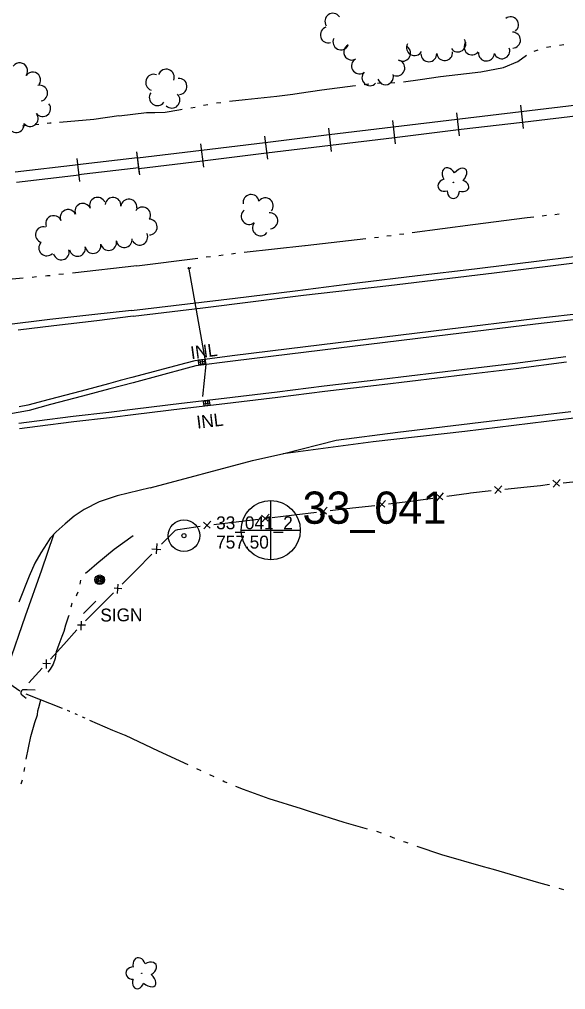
# Model space of a CAD drawing. Extents: x 589250 to 1188077, y 162953 to 363065.
# Drawn here: x 593391.8 to 593646.2, y 174493.7 to 174945.5 of the extents above; entities that cross this region are included whole.
import ezdxf

# ---------------------------------------------------------------- set-up
doc = ezdxf.new("R2010")
doc.units = 0
for name, color, linetype in [('E_DRN', 7, 'Continuous'), ('E_DRN_SS_UG', 7, 'Continuous'), ('E_DRN_Text', 7, 'Continuous'), ('E_FEN_P', 7, 'Continuous'), ('E_LAND_TreeLine_P', 7, 'Continuous'), ('E_LAND_Vegetation', 7, 'Continuous'), ('E_MAP_PassPoints', 7, 'Continuous'), ('E_MAP_PhotoCenter', 7, 'Continuous'), ('E_MISCPROP', 7, 'Continuous'), ('E_RDWY', 7, 'Continuous'), ('E_RDWY_C_and_G', 7, 'Continuous'), ('E_RDWY_Gravel', 7, 'Continuous'), ('E_RR_P', 7, 'Continuous'), ('E_SGN', 7, 'Continuous'), ('E_SGN_Text', 7, 'Continuous'), ('E_STRUCT', 7, 'Continuous'), ('E_WTR_FlowLine', 7, 'Continuous')]:
    doc.layers.add(name, color=color, linetype=linetype)

msp = doc.modelspace()

# ---------------------------------------------------------------- linework, layer by layer
at = {"layer": 'E_DRN'}
for p, q in [((593478.03, 174787.2), (593475.05, 174786.8)), ((593477.3, 174785.08), (593477.04, 174787.07)), ((593478.29, 174785.22), (593478.03, 174787.2)), ((593475.05, 174786.8), (593475.32, 174784.82)), ((593478.16, 174786.21), (593475.18, 174785.81)), ((593475.32, 174784.82), (593478.29, 174785.22)), ((593476.31, 174784.95), (593476.04, 174786.93)), ((593480.39, 174767.89), (593477.42, 174767.53)), ((593477.42, 174767.53), (593477.66, 174765.55)), ((593477.54, 174766.54), (593480.51, 174766.9)), ((593477.66, 174765.55), (593480.63, 174765.91)), ((593478.41, 174767.65), (593478.65, 174765.67)), ((593479.4, 174767.77), (593479.64, 174765.79)), ((593480.63, 174765.91), (593480.39, 174767.89))]:
    msp.add_line(p, q, dxfattribs=at)
for centre, radius, start, end in [((593470.89, 174830.51), 1.01, 217.8771, 324.1373), ((593393.71, 174632.1), 1.27, 112.5079, 218.7681)]:
    msp.add_arc(centre, radius, start, end, dxfattribs=at)
at = {"layer": 'E_DRN_SS_UG'}
for p, q in [((593470.64, 174830.07), (593478.66, 174784.87)), ((593478.66, 174784.87), (593477.19, 174769.94)), ((593335.68, 174671.44), (593392.09, 174632.93))]:
    msp.add_line(p, q, dxfattribs=at)
at = {"layer": 'E_FEN_P'}
for p, q in [((593613.29, 174724.79), (593616.56, 174728.33)), ((593628.33, 174727.89), (593634.45, 174728.55)), ((593634.45, 174728.55), (593638.7, 174729.02)), ((593640.27, 174730.91), (593643.33, 174728.13)), ((593640.45, 174727.74), (593643.71, 174731.28)), ((593645.11, 174729.73), (593655.48, 174730.87)), ((593585.97, 174724.57), (593589.1, 174721.87)), ((593586.23, 174721.41), (593589.4, 174725.04)), ((593590.84, 174723.52), (593601.17, 174724.93)), ((593601.17, 174724.93), (593601.98, 174725.04)), ((593601.98, 174725.04), (593611.54, 174726.07)), ((593613.12, 174727.96), (593616.17, 174725.17)), ((593617.96, 174726.77), (593628.33, 174727.89)), ((593546.98, 174718.04), (593557.35, 174719.22)), ((593558.91, 174721.11), (593561.98, 174718.35)), ((593559.11, 174717.95), (593562.36, 174721.51)), ((593563.76, 174719.95), (593570.05, 174720.67)), ((593570.05, 174720.67), (593574.11, 174721.23)), ((593574.11, 174721.23), (593584.44, 174722.64)), ((593504.66, 174714.66), (593507.74, 174711.91)), ((593504.87, 174711.5), (593508.09, 174715.08)), ((593509.51, 174713.54), (593519.86, 174714.8)), ((593519.86, 174714.8), (593530.21, 174716.07)), ((593531.76, 174717.97), (593534.85, 174715.23)), ((593531.98, 174714.81), (593535.21, 174718.39)), ((593536.62, 174716.85), (593537.76, 174716.99)), ((593537.76, 174716.99), (593546.98, 174718.04)), ((593477.53, 174711.42), (593480.62, 174708.67)), ((593477.74, 174708.26), (593480.98, 174711.84)), ((593482.39, 174710.29), (593492.74, 174711.53)), ((593492.74, 174711.53), (593503.1, 174712.76)), ((593458.03, 174701.12), (593464.55, 174707.74)), ((593464.55, 174707.74), (593465.67, 174707.93)), ((593465.67, 174707.93), (593474.04, 174709.29)), ((593474.04, 174709.29), (593475.98, 174709.52)), ((593455.67, 174696.63), (593455.97, 174701.44)), ((593453.54, 174698.97), (593457.66, 174698.75)), ((593446.19, 174689.08), (593453.51, 174696.51)), ((593446.19, 174689.08), (593439.66, 174682.57)), ((593435.62, 174678.54), (593429.08, 174672.02)), ((593439.61, 174680.39), (593435.97, 174680.63)), ((593437.74, 174682.48), (593437.44, 174678.23)), ((593429.08, 174672.02), (593422.55, 174665.51)), ((593420.59, 174665.38), (593420.5, 174661.12)), ((593418.66, 174661.33), (593412.46, 174654.5)), ((593422.56, 174663.39), (593418.91, 174663.44)), ((593412.46, 174654.5), (593406.27, 174647.67)), ((593404.35, 174647.48), (593404.27, 174643.22)), ((593402.43, 174643.44), (593396.24, 174636.6)), ((593406.33, 174645.5), (593402.68, 174645.54))]:
    msp.add_line(p, q, dxfattribs=at)
at = {"layer": 'E_LAND_TreeLine_P'}
for centre, radius, start, end in [((593537.81, 174944.66), 3.7, 34.6972, 214.6972), ((593620.59, 174943.01), 3.7, 307.4764, 127.4764), ((593535.7, 174938.28), 3.7, 106.9526, 286.9526), ((593541.57, 174935.05), 3.7, 154.4421, 334.4421), ((593596.05, 174934.07), 3.7, 214.6972, 34.6972), ((593621.52, 174935.88), 3.7, 271.0072, 91.0072), ((593546.58, 174930.29), 3.7, 115.4511, 295.4511), ((593570.32, 174929.77), 3.7, 235.4695, 55.4695), ((593575.83, 174932.35), 3.7, 151.2623, 331.2623), ((593602.63, 174932.68), 3.7, 141.2016, 321.2016), ((593616.52, 174930.88), 3.7, 199.4421, 19.4421), ((593550.21, 174923.84), 3.7, 120.3649, 300.3649), ((593582.52, 174929.51), 3.7, 181.0072, 1.0072), ((593589.9, 174930.04), 3.7, 185.7708, 5.7708), ((593609.34, 174929.84), 3.7, 176.2435, 356.2435), ((593392, 174921.58), 3.7, 324.542, 144.542), ((593567.63, 174922.88), 3.7, 248.7582, 68.7582), ((593398.02, 174917.29), 3.7, 324.542, 144.542), ((593454.42, 174916.17), 3.77, 70.7823, 250.7823), ((593460.2, 174918.54), 3.77, 339.2058, 159.2058), ((593466.12, 174914.3), 3.77, 275.0928, 95.0928), ((593555.08, 174918.34), 3.7, 136.0072, 316.0072), ((593562.32, 174918.81), 3.7, 196.9526, 16.9526), ((593401.23, 174911.18), 3.7, 281.6103, 101.6103), ((593456.1, 174909.16), 3.77, 144.6228, 324.6228), ((593462.8, 174907.98), 3.77, 226.0072, 46.0072), ((593402.68, 174903.95), 3.7, 218.3162, 38.3162), ((593396.88, 174899.36), 3.7, 218.3162, 38.3162), ((593390.32, 174896.58), 3.7, 186.9981, 6.9981), ((593499.75, 174860.23), 3.73, 10.0975, 190.0975), ((593421.39, 174856.15), 3.69, 22.2577, 202.2577), ((593428.22, 174858.95), 3.69, 22.2577, 202.2577), ((593435.46, 174858.94), 3.69, 353.8822, 173.8822), ((593442.81, 174858.15), 3.69, 353.8822, 173.8822), ((593506.36, 174858.67), 3.73, 320.6426, 140.6426), ((593414.56, 174853.32), 3.69, 22.8086, 202.8086), ((593449.2, 174854.47), 3.69, 329.7434, 149.7434), ((593498.89, 174853.79), 3.73, 129.0542, 309.0542), ((593508.42, 174851.78), 3.73, 275.0928, 95.0928), ((593407.75, 174850.46), 3.69, 22.8086, 202.8086), ((593452.3, 174848.82), 3.69, 271.0072, 91.0072), ((593504.1, 174848.5), 3.73, 142.3474, 322.3474), ((593403.01, 174845.28), 3.69, 74.6176, 254.6176), ((593447.9, 174844.12), 3.69, 207.5722, 27.5722), ((593404.57, 174839.12), 3.69, 136.0072, 316.0072), ((593433.4, 174841.61), 3.69, 191.0152, 11.0152), ((593440.65, 174842.98), 3.69, 186.4475, 6.4475), ((593411.34, 174837.24), 3.69, 195.0434, 15.0434), ((593418.87, 174838.88), 3.69, 190.4695, 10.4695), ((593426.14, 174840.22), 3.69, 190.4695, 10.4695)]:
    msp.add_arc(centre, radius, start, end, dxfattribs=at)
at = {"layer": 'E_LAND_Vegetation'}
for centre in [(593593.98, 174869.6), (593448.84, 174501.33)]:
    msp.add_circle(centre, 0.128, dxfattribs=at)
for centre, major_axis, ratio in [((593592.01, 174872.54), (2.11, -3.65), 0.691916), ((593596.53, 174872.26), (-3.14, -3.56), 0.560249), ((593590.27, 174868.36), (3.47, 1.01), 0.782863), ((593597.67, 174868.05), (-3.42, 1.2), 0.716896), ((593593.94, 174865.62), (0.03, 3.45), 0.832022), ((593447.62, 174505.04), (0.99, -3.48), 0.782863), ((593451.79, 174503.28), (-3.67, -2.09), 0.691916), ((593444.86, 174501.4), (3.45, -0.05), 0.832022), ((593447.26, 174497.64), (1.23, 3.41), 0.716896), ((593451.47, 174498.76), (-3.54, 3.17), 0.560249)]:
    msp.add_ellipse(centre, major_axis=major_axis, ratio=ratio, start_param=1.570796, end_param=4.712389, dxfattribs=at)
at = {"layer": 'E_MAP_PassPoints'}
for radius in [7.38, 7.38, 0.945, 0.945]:
    msp.add_circle((593468.47, 174705.12), radius, dxfattribs=at)
at = {"layer": 'E_MAP_PhotoCenter'}
for p, q in [((593508.83, 174721.48), (593508.76, 174694.07)), ((593495.14, 174707.67), (593522.6, 174707.66))]:
    msp.add_line(p, q, dxfattribs=at)
msp.add_circle((593508.88, 174707.68), 13.78, dxfattribs=at)
at = {"layer": 'E_MISCPROP'}
for radius in [2.23, 1.67, 1.12, 0.558]:
    msp.add_circle((593429.24, 174684.58), radius, dxfattribs=at)
at = {"layer": 'E_RDWY'}
for p, q in [((593613.01, 174827.49), (593665.18, 174833.99)), ((593563.88, 174821.55), (593613.01, 174827.49)), ((593524.12, 174817.04), (593563.88, 174821.55)), ((593477.27, 174811.15), (593524.12, 174817.04)), ((593444.86, 174807.28), (593477.27, 174811.15)), ((593427.84, 174805.18), (593407.95, 174802.84)), ((593444.86, 174807.28), (593427.84, 174805.18)), ((593407.95, 174802.84), (593391.23, 174800.76)), ((593610.58, 174758.39), (593648.6, 174762.98)), ((593568.09, 174753.3), (593610.58, 174758.39)), ((593539.3, 174749.57), (593568.09, 174753.3)), ((593514.94, 174743.43), (593539.3, 174749.57)), ((593500.38, 174740.06), (593514.94, 174743.43)), ((593452.7, 174727.45), (593500.38, 174740.06)), ((593452.7, 174727.45), (593437.33, 174723.61)), ((593429.03, 174720.88), (593422.01, 174717.28)), ((593437.33, 174723.61), (593429.03, 174720.88)), ((593422.01, 174717.28), (593417.34, 174714.2)), ((593413.17, 174710.64), (593408.99, 174706.97)), ((593417.34, 174714.2), (593413.17, 174710.64)), ((593408.99, 174706.97), (593406.18, 174703.91)), ((593404.64, 174701.44), (593401.84, 174697.11)), ((593406.18, 174703.91), (593404.64, 174701.44)), ((593401.84, 174697.11), (593399.05, 174692.28)), ((593399.05, 174692.28), (593396.37, 174686.18)), ((593396.37, 174686.18), (593391.59, 174674.09))]:
    msp.add_line(p, q, dxfattribs=at)
at = {"layer": 'E_RDWY_C_and_G'}
for p, q in [((593674.89, 174811.12), (593631.88, 174806.02)), ((593631.88, 174806.02), (593591.03, 174801.15)), ((593675.2, 174808.64), (593632.18, 174803.53)), ((593591.03, 174801.15), (593554.22, 174796.64)), ((593632.18, 174803.53), (593591.33, 174798.66)), ((593554.22, 174796.64), (593517.52, 174792.14)), ((593591.33, 174798.66), (593554.53, 174794.16)), ((593517.52, 174792.14), (593490.87, 174788.9)), ((593554.53, 174794.16), (593517.82, 174789.66)), ((593490.87, 174788.9), (593473.53, 174786.6)), ((593517.82, 174789.66), (593491.18, 174786.42)), ((593622.8, 174785.47), (593646.38, 174788.56)), ((593469.34, 174785.5), (593444.24, 174778.73)), ((593469.98, 174783.08), (593444.89, 174776.31)), ((593473.53, 174786.6), (593469.34, 174785.5)), ((593474.02, 174784.14), (593469.98, 174783.08)), ((593491.18, 174786.42), (593474.02, 174784.14)), ((593560.44, 174778.05), (593599.12, 174782.58)), ((593599.12, 174782.58), (593622.8, 174785.47)), ((593599.42, 174780.1), (593623.12, 174782.99)), ((593623.12, 174782.99), (593646.69, 174786.08)), ((593444.25, 174778.73), (593438.83, 174777.3)), ((593533.8, 174774.81), (593560.44, 174778.05)), ((593560.74, 174775.57), (593599.42, 174780.1)), ((593433.32, 174775.87), (593420.55, 174772.44)), ((593433.96, 174773.45), (593421.19, 174770.03)), ((593438.83, 174777.3), (593433.32, 174775.87)), ((593439.46, 174774.88), (593433.96, 174773.45)), ((593444.89, 174776.31), (593439.46, 174774.88)), ((593511.9, 174772.05), (593533.8, 174774.81)), ((593534.11, 174772.33), (593560.74, 174775.57)), ((593420.55, 174772.44), (593405.7, 174768.56)), ((593421.19, 174770.03), (593406.34, 174766.14)), ((593467.4, 174766.82), (593484.57, 174768.9)), ((593484.57, 174768.9), (593511.9, 174772.05)), ((593484.86, 174766.42), (593512.2, 174769.57)), ((593512.2, 174769.57), (593534.11, 174772.33)), ((593395.77, 174765.88), (593391.71, 174765.03)), ((593405.7, 174768.56), (593395.77, 174765.88)), ((593406.34, 174766.14), (593396.35, 174763.44)), ((593445.79, 174764.17), (593467.4, 174766.82)), ((593467.7, 174764.34), (593484.86, 174766.42)), ((593392.18, 174762.58), (593387.62, 174761.77)), ((593396.35, 174763.44), (593392.18, 174762.58)), ((593399.95, 174758.55), (593416.91, 174760.72)), ((593416.91, 174760.72), (593433.53, 174762.69)), ((593417.21, 174758.24), (593433.82, 174760.21)), ((593433.53, 174762.69), (593445.8, 174764.17)), ((593433.82, 174760.21), (593446.1, 174761.69)), ((593446.1, 174761.69), (593467.7, 174764.34)), ((593391.54, 174757.5), (593399.95, 174758.55)), ((593391.85, 174755.01), (593400.27, 174756.07)), ((593400.27, 174756.07), (593417.21, 174758.24))]:
    msp.add_line(p, q, dxfattribs=at)
at = {"layer": 'E_RDWY_Gravel'}
for p, q in [((593603.73, 174829.42), (593636.44, 174833.36)), ((593636.44, 174833.36), (593662.29, 174836.62)), ((593577.17, 174826.29), (593603.73, 174829.42)), ((593549.22, 174822.86), (593577.17, 174826.29)), ((593492.33, 174815.7), (593520.29, 174819.13)), ((593520.29, 174819.13), (593549.22, 174822.86)), ((593470.11, 174813.07), (593492.33, 174815.7)), ((593444.11, 174809.95), (593425.61, 174807.96)), ((593444.11, 174809.95), (593470.11, 174813.07)), ((593406.09, 174805.77), (593384.73, 174803.13)), ((593425.61, 174807.96), (593406.09, 174805.77)), ((593637.33, 174758.44), (593672.14, 174762.55)), ((593599.32, 174753.7), (593637.33, 174758.44)), ((593556.54, 174748.89), (593599.32, 174753.7)), ((593514.61, 174743.39), (593556.54, 174748.89)), ((593407.72, 174705.58), (593402.08, 174689.11)), ((593402.08, 174689.11), (593394.55, 174667.58)), ((593394.55, 174667.58), (593386.59, 174644.71))]:
    msp.add_line(p, q, dxfattribs=at)
at = {"layer": 'E_RR_P'}
for p, q in [((593625.19, 174905.59), (593626.46, 174894.77)), ((593625.54, 174902.64), (593655.33, 174906.15)), ((593595.36, 174902.07), (593596.67, 174891.25)), ((593597.01, 174899.28), (593625.53, 174902.64)), ((593626.12, 174897.72), (593655.91, 174901.22)), ((593536.15, 174891.86), (593565.93, 174895.49)), ((593565.58, 174898.44), (593566.89, 174887.62)), ((593565.93, 174895.49), (593595.71, 174899.12)), ((593595.72, 174899.12), (593597.01, 174899.28)), ((593597.6, 174894.36), (593626.11, 174897.71)), ((593506.01, 174891.18), (593507.32, 174880.37)), ((593506.37, 174888.23), (593536.15, 174891.86)), ((593535.79, 174894.81), (593537.1, 174884)), ((593566.53, 174890.57), (593596.31, 174894.2)), ((593596.32, 174894.2), (593597.6, 174894.36)), ((593476.23, 174887.55), (593477.54, 174876.74)), ((593476.58, 174884.61), (593506.36, 174888.23)), ((593506.96, 174883.31), (593536.74, 174886.94)), ((593536.75, 174886.94), (593566.53, 174890.57)), ((593446.44, 174883.92), (593447.75, 174873.11)), ((593447.73, 174873.6), (593446.55, 174883.78)), ((593446.8, 174880.98), (593476.58, 174884.6)), ((593477.18, 174879.68), (593506.96, 174883.31)), ((593419.14, 174877.77), (593389.85, 174874.33)), ((593420.05, 174870.03), (593418.8, 174880.67)), ((593446.87, 174881.01), (593418.84, 174877.73)), ((593447.4, 174876.05), (593477.18, 174879.68)), ((593419.71, 174872.93), (593390.42, 174869.49)), ((593447.41, 174876.37), (593419.38, 174873.1))]:
    msp.add_line(p, q, dxfattribs=at)
at = {"layer": 'E_SGN'}
msp.add_line((593421.73, 174668.94), (593427.46, 174674.64), dxfattribs=at)
at = {"layer": 'E_STRUCT'}
for p, q in [((593392.72, 174631.3), (593394.92, 174629.5)), ((593395.38, 174633.27), (593393.22, 174633.28)), ((593399.15, 174633.19), (593395.38, 174633.27))]:
    msp.add_line(p, q, dxfattribs=at)
at = {"layer": 'E_WTR_FlowLine'}
for p, q in [((593637.36, 174932.61), (593639.37, 174932.92)), ((593643.41, 174933.53), (593645.43, 174933.84)), ((593623.93, 174925.95), (593627.96, 174928.86)), ((593631.56, 174930.7), (593633.48, 174931.39)), ((593606.72, 174921.11), (593617.23, 174923.19)), ((593617.23, 174923.19), (593623.93, 174925.95)), ((593578.41, 174917.55), (593587.88, 174918.88)), ((593587.88, 174918.88), (593600.11, 174920.33)), ((593600.11, 174920.33), (593606.72, 174921.11)), ((593532.72, 174912.64), (593548.19, 174914.7)), ((593548.19, 174914.7), (593548.43, 174914.73)), ((593552.48, 174915.21), (593554.51, 174915.45)), ((593558.57, 174915.84), (593560.61, 174915.9)), ((593564.69, 174916.01), (593566.73, 174916.07)), ((593570.78, 174916.48), (593578.41, 174917.55)), ((593497.05, 174908.21), (593511.79, 174909.74)), ((593511.79, 174909.74), (593519.11, 174910.75)), ((593519.11, 174910.76), (593522.2, 174911.18)), ((593522.2, 174911.18), (593532.72, 174912.64)), ((593471.63, 174904.3), (593473.63, 174904.71)), ((593477.62, 174905.54), (593479.62, 174905.95)), ((593483.64, 174906.62), (593485.67, 174906.87)), ((593489.72, 174907.37), (593497.05, 174908.21)), ((593438.22, 174900.64), (593426.47, 174898.96)), ((593438.23, 174900.64), (593450.96, 174902.13)), ((593450.96, 174902.13), (593454.97, 174902.2)), ((593454.97, 174902.2), (593459.71, 174902.28)), ((593459.71, 174902.28), (593466.02, 174903.45)), ((593466.02, 174903.45), (593467.6, 174903.66)), ((593395.17, 174896.07), (593393.25, 174895.87)), ((593400.92, 174896.64), (593399, 174896.45)), ((593405.94, 174897.14), (593404.75, 174897.02)), ((593406.66, 174897.2), (593405.94, 174897.14)), ((593426.47, 174898.96), (593410.5, 174897.54)), ((593641.19, 174854.73), (593643.15, 174854.95)), ((593603.06, 174849.97), (593628.35, 174853.31)), ((593628.35, 174853.31), (593631.4, 174853.65)), ((593635.32, 174854.08), (593637.27, 174854.3)), ((593568.87, 174845.46), (593570.83, 174845.72)), ((593574.73, 174846.24), (593603.06, 174849.97)), ((593524.85, 174840.25), (593553.24, 174843.42)), ((593557.15, 174843.91), (593559.11, 174844.17)), ((593563.01, 174844.69), (593564.97, 174844.95)), ((593496.45, 174837.08), (593524.84, 174840.25)), ((593446.59, 174830.81), (593474.94, 174834.39)), ((593478.85, 174834.88), (593480.81, 174835.13)), ((593484.72, 174835.62), (593486.67, 174835.87)), ((593490.58, 174836.36), (593492.54, 174836.61)), ((593446.59, 174830.81), (593416.5, 174827.36)), ((593393.63, 174825.02), (593363.46, 174822.31)), ((593399.88, 174825.58), (593397.8, 174825.39)), ((593404.89, 174826.03), (593404.04, 174825.96)), ((593406.12, 174826.17), (593404.89, 174826.03)), ((593412.34, 174826.89), (593410.27, 174826.65)), ((593444.85, 174705.03), (593436.04, 174698.6)), ((593436.04, 174698.6), (593427.94, 174691.93)), ((593424.3, 174688.9), (593422.64, 174687.5)), ((593427.94, 174691.93), (593424.3, 174688.9)), ((593420.34, 174684.46), (593420.06, 174682.53)), ((593419.06, 174678.78), (593418.5, 174677.38)), ((593418.5, 174677.38), (593418.3, 174676.98)), ((593416.29, 174673.47), (593415.82, 174671.77)), ((593416.39, 174673.62), (593416.29, 174673.47)), ((593414.55, 174667.16), (593413.32, 174663.47)), ((593414.79, 174668), (593414.55, 174667.16)), ((593412.52, 174660.47), (593411.65, 174658.14)), ((593413.32, 174663.47), (593412.52, 174660.47)), ((593411.65, 174658.14), (593410.19, 174654.38)), ((593410.19, 174654.38), (593408.95, 174651)), ((593408.46, 174647.85), (593407.51, 174645.29)), ((593408.95, 174651), (593408.46, 174647.85)), ((593406.11, 174642.88), (593405.15, 174641.6)), ((593407.51, 174645.29), (593406.11, 174642.88)), ((593394.78, 174631.52), (593411.8, 174624.79)), ((593400.44, 174623.51), (593400.96, 174625.13)), ((593400.96, 174625.13), (593401.86, 174628.72)), ((593399.05, 174618.1), (593400.27, 174621.71)), ((593400.27, 174621.71), (593400.44, 174623.51)), ((593414.15, 174623.86), (593415.18, 174623.45)), ((593415.18, 174623.45), (593415.32, 174623.39)), ((593417.63, 174622.35), (593418.78, 174621.84)), ((593421.08, 174620.81), (593422.24, 174620.29)), ((593397.14, 174611.61), (593399.05, 174618.1)), ((593424.54, 174619.26), (593435.22, 174614.48)), ((593395.02, 174601.08), (593397.14, 174611.61)), ((593435.22, 174614.48), (593441.34, 174612.01)), ((593456.55, 174604.73), (593441.19, 174612.07)), ((593470.4, 174598.41), (593456.55, 174604.73)), ((593394, 174595.27), (593394.31, 174597.21)), ((593476.46, 174595.61), (593474.45, 174596.56)), ((593482.5, 174592.78), (593480.49, 174593.72)), ((593392.71, 174589.52), (593393.36, 174591.38)), ((593487.25, 174590.55), (593486.53, 174590.89)), ((593488.57, 174590.01), (593487.25, 174590.55)), ((593496.2, 174586.9), (593492.69, 174588.33)), ((593508.2, 174582.55), (593496.2, 174586.9)), ((593523.17, 174577.85), (593508.2, 174582.55)), ((593527.34, 174576.54), (593523.17, 174577.85)), ((593543.16, 174571.49), (593527.34, 174576.54)), ((593554.02, 174568.49), (593543.16, 174571.49)), ((593558.72, 174567.19), (593558.31, 174567.3)), ((593560.4, 174566.55), (593558.72, 174567.19)), ((593566.64, 174564.18), (593564.56, 174564.97)), ((593571.5, 174562.34), (593570.8, 174562.61)), ((593572.9, 174561.87), (593571.5, 174562.34)), ((593588.6, 174556.55), (593577.11, 174560.44)), ((593607.92, 174550.96), (593588.6, 174556.55)), ((593612.58, 174549.61), (593607.92, 174550.96)), ((593633.75, 174543.39), (593612.58, 174549.61)), ((593638.9, 174542), (593633.75, 174543.39)), ((593645.35, 174540.27), (593643.2, 174540.85))]:
    msp.add_line(p, q, dxfattribs=at)

# ---------------------------------------------------------------- texts
at = {"layer": 'E_DRN_Text'}
for rotation, p in [(7.5771, (593471.92, 174787.23)), (6.9014, (593474.71, 174754.88))]:
    msp.add_text('INL', height=6, rotation=rotation, dxfattribs=at).set_placement(p)
at = {"layer": 'E_MAP_PassPoints'}
for s, p in [('33_041_2', (593483.47, 174708.11)), ('33_041_2', (593483.47, 174708.11)), ('757.50', (593483.47, 174699.11)), ('757.50', (593483.47, 174699.11))]:
    msp.add_text(s, height=6, dxfattribs=at).set_placement(p)
at = {"layer": 'E_MAP_PhotoCenter'}
msp.add_text('33_041', height=15, dxfattribs=at).set_placement((593523.73, 174710.66))
at = {"layer": 'E_SGN_Text'}
msp.add_text('SIGN', height=6, rotation=0.5694, dxfattribs=at).set_placement((593429.56, 174665.12))

doc.saveas('drawing.dxf')
